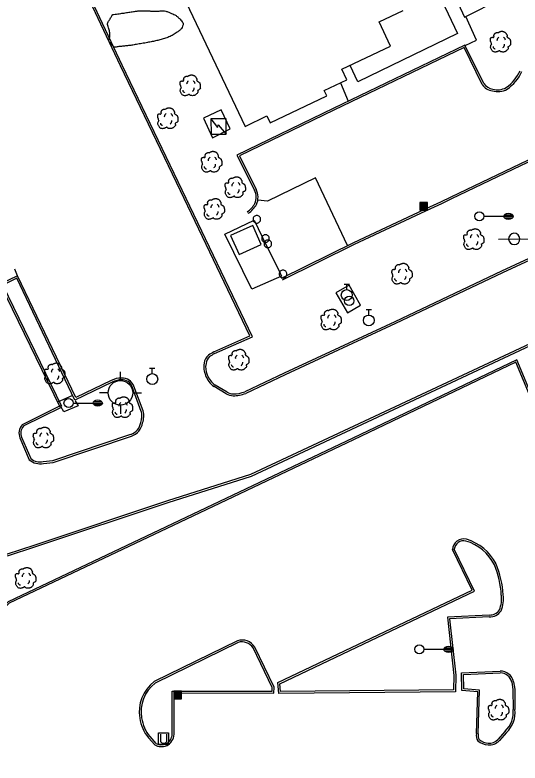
# Model space of a CAD drawing. Extents: x 2145380 to 2157287, y 139568 to 149130.
# Drawn here: x 2151691.3 to 2151855.9, y 143226.6 to 143470.2 of the extents above; entities that cross this region are included whole.
import ezdxf

# ---------------------------------------------------------------- set-up
doc = ezdxf.new("R2010")
doc.units = 0
for name, color, linetype in [('Default', 7, 'Continuous'), ('TOPO_Asphalt', 7, 'Continuous'), ('TOPO_Building', 7, 'Continuous'), ('TOPO_Concrete', 7, 'Continuous'), ('TOPO_Curb Back', 7, 'Continuous'), ('TOPO_Fence', 7, 'Continuous'), ('TOPO_Light Pole', 7, 'Continuous'), ('TOPO_Misc', 7, 'Continuous'), ('TOPO_Misc Line', 7, 'Continuous'), ('TOPO_Sidewalk', 7, 'Continuous'), ('TOPO_Sign', 7, 'Continuous'), ('TOPO_Tree', 7, 'Continuous'), ('TOPO_Tree Line', 7, 'Continuous'), ('TOPO_Wall Freestanding', 7, 'Continuous'), ('TOPO_Water Fire Hydrant', 7, 'Continuous'), ('TOPO_Water Meter', 7, 'Continuous'), ('TOPO_Water Valve', 7, 'Continuous')]:
    doc.layers.add(name, color=color, linetype=linetype)

# ---------------------------------------------------------------- blocks, each defined once
blk = doc.blocks.new('LP')
at = {"layer": 'TOPO_Light Pole'}
blk.add_line((3.81, 0), (20.32, 0), dxfattribs=at)
for points in [[(20.32, 0), (27.94, 0)], [(20.32, 0), (23.5, 0)], [(20.83, 1.27), (27.43, 1.27)], [(20.83, 1.27), (23.5, 1.27)], [(23.71, 1.27), (27.43, 1.27)], [(23.71, 0), (27.94, 0)], [(20.83, -1.27), (27.43, -1.27)], [(20.83, -1.27), (23.5, -1.27)], [(23.71, -1.27), (27.43, -1.27)]]:
    blk.add_lwpolyline(points, dxfattribs=at)
blk.add_circle((0, 0), 3.81, dxfattribs=at)
blk.add_ellipse((24.13, 0), major_axis=(3.81, 0), ratio=0.666667, dxfattribs=at)
blk = doc.blocks.new('POST')
at = {"layer": 'TOPO_Misc'}
for start, end in [(89.99996, 180.00004), (179.99996, 270.00004), (359.99996, 90.00004), (269.99996, 0.00004)]:
    blk.add_arc((-0.01, 0.03), 3.16, start, end, dxfattribs=at)
blk = doc.blocks.new('CB')
at = {"layer": 'TOPO_Misc'}
for p, q in [((-3.08, 2.99), (3.24, 2.99)), ((-3.08, 2.68), (3.24, 2.68)), ((-3.08, 2.36), (3.24, 2.36)), ((-3.08, 2.05), (3.24, 2.05)), ((-3.08, 1.73), (3.24, 1.73)), ((-3.08, 1.4), (3.24, 1.4)), ((-3.08, 1.1), (3.24, 1.1)), ((-3.08, 0.77), (3.24, 0.77)), ((-3.08, 0.46), (3.24, 0.46)), ((-3.08, 0.14), (3.24, 0.14)), ((-3.08, -0.17), (3.24, -0.17)), ((-3.08, -0.48), (3.24, -0.48)), ((-3.08, -0.8), (3.24, -0.8)), ((-3.08, -1.11), (3.26, -1.11)), ((-3.08, -1.43), (3.26, -1.43)), ((-3.08, -1.75), (3.26, -1.75)), ((-3.08, -2.07), (3.26, -2.07)), ((-3.08, -2.39), (3.26, -2.39)), ((-3.08, -2.7), (3.26, -2.7)), ((-3.08, -3.02), (3.26, -3.02))]:
    blk.add_line(p, q, dxfattribs=at)
blk.add_lwpolyline([(3.26, -3.29), (3.24, 3.05), (-3.09, 3.04), (-3.08, -3.3), (3.26, -3.29)], dxfattribs=at)
blk = doc.blocks.new('TREE')
at = {"layer": 'TOPO_Tree'}
for points in [[(-14.1, -0.4), (-14.2, 0.5), (-14.4, 1.4), (-14.6, 2.3), (-14.8, 3.2), (-15.5, 4), (-15.7, 4.9), (-15.8, 5.6), (-15.7, 6.3), (-15.7, 7), (-15.6, 7.9), (-15.7, 8.8), (-15.1, 9.7), (-14.6, 10.4), (-13.8, 10.5), (-13, 10.7), (-12.2, 11), (-11.1, 10), (-10.4, 10.7), (-9.4, 11.7), (-10.3, 13.3), (-9.8, 14.4), (-9.6, 15.1), (-9.3, 15.9), (-8.8, 16.5), (-8.2, 17.3), (-7.5, 17.7), (-6.7, 18.1), (-6.1, 18.4), (-5.6, 18.6), (-5.1, 18.7), (-4.5, 18.7), (-4, 18.5), (-3.5, 18.1)], [(-3.5, 17.6), (-3.1, 18.3), (-2.6, 18.8), (-1.9, 19.2), (-1, 19.7), (-0.2, 20), (0.7, 20.2), (1.6, 20.5), (2.5, 20.8), (3.4, 20.8), (4.1, 20.7), (4.8, 20.5), (5.5, 20.2), (6.4, 19.9), (7.3, 19.7), (8.2, 19.2), (9.4, 18.4), (10, 17.2), (10.8, 16), (11.2, 15.3), (11.6, 14.6), (11.9, 13.9), (12.2, 13.1), (11.4, 12), (11.9, 11.2), (12, 11), (12.2, 10.9), (12.4, 10.7), (12.9, 10.4), (13.5, 10), (14, 9.7), (14.7, 9.2), (15.4, 8.7), (16.1, 8.1), (16.7, 7.5), (16.9, 6.7), (17.1, 6), (17.6, 4.4), (17.7, 2.8), (17.7, 1.2), (17.7, -0.2), (17.8, -2.2), (16.6, -3), (15.5, -3.8), (14.3, -4.6), (13.2, -5.3)], [(13.2, -5.3), (13.3, -5.8), (13.4, -6.3), (13.4, -6.7), (13.8, -8.5), (12.2, -10), (10.8, -11.5), (10, -12.3), (9.1, -12.8), (8.2, -13.1), (6, -13.8), (3.3, -13.6), (1.3, -13.1), (0.5, -12.9), (-0.1, -11.4), (-0.8, -11.5), (-2, -11.6), (-3.3, -12.8), (-4.5, -13.1), (-6.1, -13.5), (-7.8, -14), (-9.3, -13.6), (-11.4, -13.1), (-12.8, -11.4), (-14.1, -9.4), (-15.3, -7.3), (-15.6, -5.1), (-15.1, -3), (-14.9, -1.9), (-13.9, -0.8), (-13.5, 0.1)], [(-4.2, 5.1), (-4.5, 6.1), (-4.3, 7.2), (-3.8, 8.2), (-3.3, 9.3), (-2.7, 10.3), (-1.6, 11)], [(5.9, 11.2), (6.5, 10.7), (7, 10.2), (7.4, 9.5), (7.9, 8.6), (8.3, 7.6), (8.5, 6.6)], [(-11.4, -4.5), (-11.5, -5.4), (-11, -6.3), (-10.1, -7.2), (-9.3, -8), (-8.5, -8.3), (-7.7, -8.1)], [(4.8, -6.3), (5.7, -5.7), (6.3, -4.9), (6.8, -3.9), (7.4, -2.8), (7.6, -1.7), (7.5, -0.6)]]:
    blk.add_open_spline(points, degree=3, dxfattribs=at)
blk = doc.blocks.new('WATVAL')
at = {"layer": 'Default'}
for p, q in [((-2.25, 9), (2.25, 9)), ((0, 4.5), (0, 9))]:
    blk.add_line(p, q, dxfattribs=at)
blk.add_circle((0, 0), 4.5, dxfattribs=at)
blk = doc.blocks.new('WTRMTR')
at = {"layer": 'Default'}
blk.add_circle((0, 0), 3.89, dxfattribs=at)
blk = doc.blocks.new('FIRHYD')
at = {"layer": 'TOPO_Water Fire Hydrant'}
for p, q in [((-0.02, 10.16), (-0.03, 17.34)), ((10.16, 0.02), (17.34, 0.03)), ((-10.16, -0.02), (-17.34, -0.03)), ((0.02, -10.16), (0.03, -17.34))]:
    blk.add_line(p, q, dxfattribs=at)
blk.add_circle((0, 0), 10.16, dxfattribs=at)

msp = doc.modelspace()

# ---------------------------------------------------------------- linework, layer by layer
at = {"layer": 'TOPO_Asphalt'}
msp.add_line((2151692.18, 143385.26), (2151691.3, 143387.41), dxfattribs=at)
msp.add_lwpolyline([(2151799.65, 143395.07), (2151789.19, 143417.1), (2151773.65, 143409.48), (2151770.45, 143409.9)], dxfattribs=at)
at = {"layer": 'TOPO_Building'}
msp.add_lwpolyline([(2151734.36, 143501.07), (2151766.29, 143433.89), (2151773.42, 143437.28), (2151774.47, 143435.06), (2151792.92, 143443.83), (2151792.1, 143445.56), (2151799.45, 143449.05), (2151797.82, 143452.47), (2151813.71, 143460.02), (2151809.95, 143467.92), (2151817.8, 143471.66)], dxfattribs=at)
at = {"layer": 'TOPO_Concrete'}
msp.add_lwpolyline([(2151795.91, 143379.71), (2151799.64, 143373.2), (2151803.95, 143375.67), (2151800.22, 143382.19), (2151795.91, 143379.71)], dxfattribs=at)
at = {"layer": 'TOPO_Curb Back'}
for p, q in [((2151840.24, 143282.83), (2151833.85, 143296.06)), ((2151841.04, 143282.55), (2151834.46, 143296.18)), ((2151777, 143252.74), (2151840.24, 143282.83)), ((2151777.63, 143252.38), (2151841.04, 143282.55)), ((2151845.83, 143274.76), (2151832.28, 143274.05)), ((2151832.28, 143274.05), (2151834.36, 143255.11)), ((2151845.84, 143274.16), (2151832.94, 143273.49)), ((2151832.94, 143273.49), (2151834.97, 143255.14)), ((2151763.81, 143266.39), (2151736.64, 143253.06)), ((2151764.03, 143265.83), (2151736.96, 143252.55)), ((2151775.15, 143251.1), (2151768.9, 143264.02)), ((2151775.75, 143251.22), (2151769.42, 143264.32)), ((2151834.36, 143255.11), (2151834.22, 143250.37)), ((2151834.97, 143255.14), (2151834.81, 143249.77)), ((2151836.85, 143255.96), (2151849.45, 143256.5)), ((2151836.97, 143250.2), (2151836.85, 143255.96)), ((2151837.46, 143255.38), (2151849.46, 143255.9)), ((2151837.56, 143250.75), (2151837.46, 143255.38)), ((2151777.33, 143249.2), (2151777, 143252.74)), ((2151853.16, 143252.93), (2151853.54, 143250.54)), ((2151853.75, 143253.04), (2151854.14, 143250.59)), ((2151775.07, 143249.92), (2151775.15, 143251.1)), ((2151775.64, 143249.32), (2151775.75, 143251.22)), ((2151777.88, 143249.81), (2151777.63, 143252.38)), ((2151834.22, 143250.37), (2151777.88, 143249.81)), ((2151842.09, 143249.75), (2151836.97, 143250.2)), ((2151842.71, 143250.3), (2151837.56, 143250.75)), ((2151842.26, 143236.07), (2151842.71, 143250.3)), ((2151853.54, 143250.54), (2151853.64, 143243.94)), ((2151854.14, 143250.59), (2151854.24, 143243.98)), ((2151742.55, 143235.96), (2151742.56, 143249.99)), ((2151742.56, 143249.99), (2151775.07, 143249.92)), ((2151743.15, 143235.95), (2151743.16, 143249.39)), ((2151743.16, 143249.39), (2151775.64, 143249.32)), ((2151834.81, 143249.77), (2151777.33, 143249.2)), ((2151841.67, 143236.14), (2151842.09, 143249.75)), ((2151851.06, 143236.93), (2151848.7, 143234.27)), ((2151851.49, 143236.51), (2151849.15, 143233.87)), ((2151734.77, 143234.78), (2151736.88, 143232.47)), ((2151735.23, 143235.16), (2151737.26, 143232.95))]:
    msp.add_line(p, q, dxfattribs=at)
for points in [[(2151756.36, 143359.88), (2151768.66, 143365.34), (2151745.74, 143413.11), (2151726.27, 143453.85), (2151703.57, 143502.07), (2151678.21, 143555.32), (2151660.4, 143592.57), (2151640.54, 143584.28)], [(2151756.1, 143360.42), (2151767.86, 143365.64), (2151745.2, 143412.85), (2151725.72, 143453.59), (2151703.02, 143501.81), (2151677.67, 143555.06), (2151660.1, 143591.79), (2151640.71, 143583.71)], [(2151829.84, 143516.76), (2151818.33, 143511.52), (2151837.82, 143469.43), (2151849.84, 143475.6)], [(2151844.04, 143447.84), (2151837.92, 143460.34), (2151794.99, 143439.72), (2151763.64, 143424.56), (2151769.37, 143413.08)], [(2151843.53, 143447.54), (2151837.65, 143459.55), (2151795.25, 143439.18), (2151764.45, 143424.29), (2151769.9, 143413.35)], [(2151778.18, 143384.5), (2151801.72, 143396.09), (2151826.54, 143407.72), (2151830.09, 143409.34), (2151833.42, 143410.99), (2151855.9, 143421.74), (2151865.26, 143426.18)], [(2151778.45, 143383.96), (2151801.98, 143395.55), (2151826.79, 143407.18), (2151830.35, 143408.8), (2151833.69, 143410.45), (2151856.16, 143421.19), (2151865.55, 143425.65)], [(2151882.76, 143402.64), (2151878, 143399.73), (2151849.87, 143386.73), (2151815.08, 143370.19), (2151779.06, 143353.57), (2151766.25, 143347.48)], [(2151883.14, 143402.17), (2151878.29, 143399.2), (2151850.12, 143386.18), (2151815.34, 143369.65), (2151779.31, 143353.03), (2151766.49, 143346.93)], [(2151722.7, 143351.09), (2151711.09, 143345.58), (2151692.18, 143385.26), (2151686.51, 143382.5), (2151705.94, 143342.52)], [(2151722.99, 143350.56), (2151710.81, 143344.78), (2151691.9, 143384.46), (2151687.31, 143382.23), (2151706.48, 143342.78)], [(2151688.59, 143294.61), (2151697.9, 143297.65), (2151741.09, 143312.01), (2151768.15, 143320.58), (2151871.07, 143368.71)], [(2151688.84, 143294.06), (2151698.08, 143297.08), (2151741.28, 143311.44), (2151768.37, 143320.02), (2151871.33, 143368.17)], [(2151862.01, 143340.75), (2151854.85, 143357.9), (2151801.4, 143332.34), (2151742.62, 143304.43), (2151689.1, 143279.1), (2151627.73, 143217.32), (2151641.36, 143204.12)], [(2151861.47, 143340.48), (2151854.54, 143357.09), (2151801.66, 143331.8), (2151742.88, 143303.89), (2151689.45, 143278.6), (2151628.59, 143217.33), (2151641.78, 143204.55)], [(2151732.48, 143341.07), (2151729.48, 143349.06)], [(2151733.05, 143341.25), (2151730.05, 143349.27)], [(2151760.15, 143346.78), (2151756.18, 143349.13)], [(2151760.44, 143347.3), (2151756.51, 143349.63)], [(2151706.05, 143342.83), (2151693.66, 143336.72)], [(2151706.32, 143342.3), (2151694.03, 143336.23)], [(2151700.47, 143324.72), (2151703.65, 143325.07), (2151729.11, 143333.6)], [(2151700.57, 143324.12), (2151703.78, 143324.48), (2151729.3, 143333.03)], [(2151692.93, 143332.43), (2151695.95, 143325.33)], [(2151693.48, 143332.66), (2151696.45, 143325.69)]]:
    msp.add_lwpolyline(points, dxfattribs=at)
for centre, radius, start, end in [((2151844.02, 143457.17), 12.94, 304.4738, 336.6098), ((2151844.02, 143457.17), 13.54, 304.3583, 336.4485), ((2151847.6, 143450.38), 4.97, 214.9063, 261.7378), ((2151847.6, 143450.38), 4.37, 215.4925, 262.3229), ((2151848.65, 143451.32), 6.11, 253.2205, 299.4498), ((2151848.65, 143451.32), 5.51, 252.7527, 299.1871), ((2151765, 143410.8), 5.52, 335.1794, 27.4824), ((2151765, 143410.8), 4.92, 335.479, 27.5457), ((2151762.45, 143412.82), 8.12, 303.971, 330.0149), ((2151762.45, 143412.82), 8.72, 303.9707, 330.2014), ((2151766.31, 143341.01), 21.93, 117.7606, 122.9888), ((2151766.31, 143341.01), 21.34, 117.8143, 122.9148), ((2151756.61, 143356.54), 3.64, 128.0239, 176.8986), ((2151756.61, 143356.54), 3.04, 128.5008, 177.7236), ((2151759.18, 143355.46), 6.34, 168.3813, 204.8231), ((2151759.18, 143355.46), 5.74, 167.9266, 205.0845), ((2151760.77, 143355.44), 7.8, 199.786, 233.9311), ((2151760.77, 143355.44), 7.2, 199.576, 233.7083), ((2151725.59, 143346.48), 5.44, 85.3248, 122.0811), ((2151725.59, 143346.48), 4.84, 84.746, 122.4835), ((2151726.35, 143348.01), 3.91, 18.79, 94.5541), ((2151726.35, 143348.01), 3.31, 18.635, 95.3829), ((2151762.83, 143352.1), 5.95, 243.3328, 265.792), ((2151762.83, 143352.09), 5.35, 243.5499, 265.5589), ((2151762.37, 143357.52), 11.36, 270.0965, 291.2373), ((2151762.37, 143357.52), 10.76, 270.2194, 291.1184), ((2151726.94, 143339.55), 5.75, 338.7647, 15.2563), ((2151726.94, 143339.55), 6.35, 339.3861, 15.513), ((2151696.66, 143333.99), 4.05, 137.7402, 202.7729), ((2151696.66, 143333.99), 3.45, 139.5551, 202.7497), ((2151727.52, 143338.15), 4.82, 289.2219, 351.8903), ((2151727.52, 143338.15), 5.42, 289.1807, 351.1585), ((2151699.45, 143329.3), 4.7, 230.2593, 282.5573), ((2151699.45, 143329.3), 5.3, 228.6477, 282.1946), ((2151837.54, 143295.84), 3.69, 76.6676, 176.5402), ((2151837.54, 143295.84), 3.09, 76.9721, 173.7594), ((2151833.84, 143284.13), 15.37, 27.0736, 73.3719), ((2151833.84, 143284.13), 15.97, 26.997, 73.4366), ((2151820.73, 143279.74), 29.1, 2.9831, 23.0096), ((2151820.73, 143279.74), 29.7, 3.035, 23.0508), ((2151840.87, 143279.98), 9.02, 336.8879, 8.1708), ((2151840.87, 143279.98), 9.62, 336.5533, 8.0065), ((2151845.99, 143278.58), 3.83, 267.6083, 325.9598), ((2151845.99, 143278.58), 4.43, 267.9865, 326.7173), ((2151765.28, 143261.72), 4.89, 32.0794, 107.4202), ((2151765.28, 143261.72), 4.29, 32.5024, 106.8307), ((2151849.46, 143252.1), 4.4, 12.4018, 90.1028), ((2151849.46, 143252.1), 3.8, 12.666, 89.9226), ((2151744.29, 143243.18), 12.5, 127.7359, 189.3435), ((2151744.29, 143243.18), 11.9, 128.0262, 189.338), ((2151845.32, 143243.03), 8.37, 313.2835, 6.2438), ((2151845.32, 143243.03), 8.97, 313.4584, 6.0604), ((2151745.93, 143243.5), 14.17, 189.5641, 218.0308), ((2151745.92, 143243.5), 13.56, 189.5679, 217.9321), ((2151738.81, 143236.12), 3.74, 295.9772, 357.4694), ((2151738.81, 143236.12), 4.34, 295.6934, 357.6462), ((2151845.01, 143235.58), 3.39, 170.4857, 211.9453), ((2151845.01, 143235.58), 2.79, 169.6934, 209.9364), ((2151845.84, 143238.33), 5.87, 230.8295, 266.4644), ((2151845.84, 143238.33), 5.27, 231.9389, 266.672), ((2151845.99, 143236.63), 4.19, 262.9112, 318.8224), ((2151845.99, 143236.63), 3.59, 262.6184, 318.8507), ((2151739.06, 143236.23), 4.34, 239.9431, 292.1274), ((2151739.06, 143236.23), 3.74, 241.3008, 291.84)]:
    msp.add_arc(centre, radius, start, end, dxfattribs=at)
at = {"layer": 'TOPO_Fence'}
msp.add_line((2151773.22, 143395.03), (2151777.24, 143387.05), dxfattribs=at)
at = {"layer": 'TOPO_Misc'}
for p, q in [((2151738.71, 143235.92), (2151738.71, 143233.51)), ((2151740.79, 143233.52), (2151740.79, 143235.93))]:
    msp.add_line(p, q, dxfattribs=at)
for points in [[(2151760.18, 143431.37), (2151760.17, 143436.36), (2151755.18, 143436.35), (2151755.19, 143431.36), (2151760.18, 143431.37)], [(2151755.18, 143436.35), (2151757.29, 143433.49), (2151757.51, 143434.42), (2151760.18, 143431.37)], [(2151738.13, 143232.6), (2151738.13, 143236.37), (2151741.39, 143236.37), (2151741.39, 143232.6), (2151738.13, 143232.6)]]:
    msp.add_lwpolyline(points, dxfattribs=at)
msp.add_arc((2151739.75, 143234.33), 1.32, 218.3412, 322.0625, dxfattribs=at)
at = {"layer": 'TOPO_Misc Line'}
msp.add_lwpolyline([(2151764.31, 143392.18), (2151771.57, 143395.42), (2151768.79, 143401.63), (2151761.54, 143398.39)], close=True, dxfattribs=at)
at = {"layer": 'TOPO_Sidewalk'}
for p, q in [((2151797.36, 143448.06), (2151799.91, 143442.09)), ((2151705.28, 143344.15), (2151709.96, 143346.22))]:
    msp.add_line(p, q, dxfattribs=at)
for points in [[(2151795.5, 143541.57), (2151810.4, 143515.63), (2151813.28, 143510.66), (2151814.08, 143509.35), (2151835.47, 143464.14), (2151803.06, 143448.38), (2151800.53, 143453.76)], [(2151837.99, 143460.21), (2151841.65, 143461.99), (2151838.23, 143469.64)], [(2151755.66, 143430.15), (2151761.47, 143433.04), (2151758.53, 143439.27), (2151752.74, 143436.56), (2151755.66, 143430.15)], [(2151710.87, 143344.52), (2151711.87, 143342.83), (2151707.27, 143340.95), (2151706.21, 143342.65)]]:
    msp.add_lwpolyline(points, dxfattribs=at)
at = {"layer": 'TOPO_Sign'}
msp.add_lwpolyline([(2151848.84, 143397.21), (2151859.72, 143397.27)], dxfattribs=at)
for start, end in [(47.4196, 227.4196), (227.4196, 47.4196)]:
    msp.add_arc((2151853.98, 143397.23), 1.84, start, end, dxfattribs=at)
at = {"layer": 'TOPO_Tree Line'}
msp.add_open_spline([(2151723.16, 143470.31), (2151722.73, 143469.61), (2151722.3, 143468.9), (2151721.87, 143468.2), (2151721.2, 143467.1), (2151722.05, 143465.64), (2151722.2, 143464.36), (2151722.34, 143463.07), (2151721.64, 143461.78), (2151722.78, 143460.53), (2151723.73, 143459.49), (2151724.89, 143459.85), (2151725.95, 143459.95), (2151727.32, 143460.09), (2151728.68, 143460.21), (2151730.04, 143460.44), (2151731.81, 143460.73), (2151733.57, 143461.03), (2151735.33, 143461.36), (2151736.78, 143461.63), (2151738.2, 143462), (2151739.62, 143462.4), (2151741.16, 143462.82), (2151742.52, 143463.5), (2151743.95, 143464.42), (2151744.8, 143464.97), (2151745.65, 143465.72), (2151745.94, 143466.48), (2151746.28, 143467.34), (2151745.39, 143468.6), (2151744.5, 143469.39), (2151743.8, 143470.01), (2151743.11, 143470.36), (2151742.3, 143470.69), (2151741.39, 143471.06), (2151740.49, 143471.46), (2151739.53, 143471.49), (2151738.67, 143471.53), (2151737.82, 143471.39), (2151736.96, 143471.41), (2151735.79, 143471.43), (2151734.63, 143471.53), (2151733.46, 143471.53), (2151732.41, 143471.52), (2151731.36, 143471.49), (2151730.31, 143471.34), (2151728.77, 143471.14), (2151727.26, 143470.85), (2151725.72, 143470.65), (2151724.87, 143470.53), (2151724.02, 143470.42), (2151723.16, 143470.31), (2151723.16, 143470.31)], degree=3, dxfattribs=at)
at = {"layer": 'TOPO_Wall Freestanding'}
msp.add_lwpolyline([(2151777.24, 143387.05), (2151778.12, 143385.15), (2151768.48, 143380.85), (2151759.66, 143398.75), (2151769.2, 143403.33), (2151773.22, 143395.03)], dxfattribs=at)

# ---------------------------------------------------------------- block references
at = {"layer": 'TOPO_Light Pole', "xscale": 0.39370000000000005, "yscale": 0.3937000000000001}
for p in [(2151842.61, 143404.6), (2151708.78, 143343.79), (2151823.09, 143263.59)]:
    msp.add_blockref('LP', p, dxfattribs=at)
at = {"layer": 'TOPO_Misc', "xscale": 0.39370000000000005, "yscale": 0.3937000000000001}
for name, p in [('CB', (2151824.46, 143407.95)), ('POST', (2151770.12, 143403.62)), ('POST', (2151772.95, 143397.36)), ('POST', (2151773.71, 143395.63)), ('POST', (2151778.64, 143385.8)), ('CB', (2151744.3, 143248.72))]:
    msp.add_blockref(name, p, dxfattribs=at)
at = {"layer": 'TOPO_Tree', "xscale": 0.19685000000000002, "yscale": 0.19685000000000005}
for p in [(2151849.34, 143460.79), (2151748.22, 143446.58), (2151740.92, 143435.87), (2151755.21, 143421.69), (2151762.9, 143413.4), (2151756.06, 143406.33), (2151840.65, 143396.49), (2151817.25, 143385.24), (2151794.16, 143370.32), (2151764.05, 143357.23), (2151704.11, 143352.75), (2151726.14, 143341.77), (2151700.39, 143331.89), (2151694.6, 143286.17), (2151848.71, 143243.26)]:
    msp.add_blockref('TREE', p, dxfattribs=at)
at = {"layer": 'TOPO_Water Fire Hydrant', "xscale": 0.39370000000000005, "yscale": 0.3937000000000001}
msp.add_blockref('FIRHYD', (2151725.68, 143347.12), dxfattribs=at)
at = {"layer": 'TOPO_Water Meter', "xscale": 0.39370000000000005, "yscale": 0.3937000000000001}
msp.add_blockref('WTRMTR', (2151800.25, 143377.06), dxfattribs=at)
at = {"layer": 'TOPO_Water Valve', "xscale": 0.39370000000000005, "yscale": 0.3937000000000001}
for p in [(2151799.41, 143378.96), (2151806.61, 143370.69), (2151736.05, 143351.59)]:
    msp.add_blockref('WATVAL', p, dxfattribs=at)

doc.saveas('drawing.dxf')
